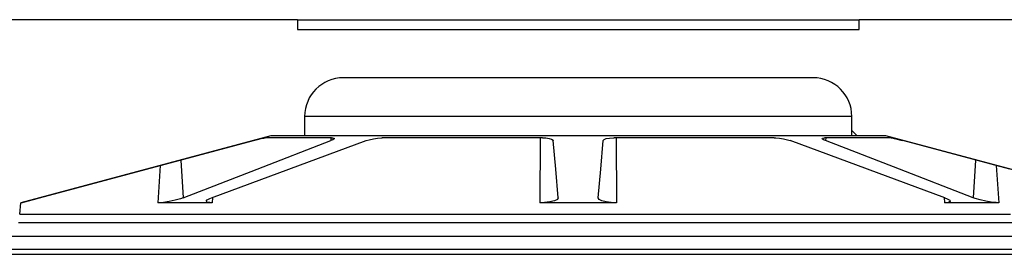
# Model space of a CAD drawing. Extents: x 1529 to 4201, y -422 to 622.
# Tile 304 of 460: x 2193.25 to 2199.6, y 502.87 to 504.39. Entities that reach past the tile are written whole.
import ezdxf

# ---------------------------------------------------------------- set-up
doc = ezdxf.new("R2010")
doc.units = 0
doc.header["$MEASUREMENT"] = 0
doc.layers.add('SPILL-BUCKET', color=1, linetype='CONTINUOUS')

msp = doc.modelspace()

# ---------------------------------------------------------------- linework, layer by layer
at = {"layer": 'SPILL-BUCKET', "linetype": 'Continuous'}
for p, q in [((2195.04285, 504.38936), (2190.85821, 504.38936)), ((2195.04285, 504.38936), (2195.04285, 504.3269)), ((2195.04285, 504.38936), (2195.04872, 504.38936)), ((2195.04872, 504.38936), (2195.0663, 504.38936)), ((2195.0663, 504.38936), (2195.09548, 504.38936)), ((2195.09548, 504.38936), (2195.13606, 504.38936)), ((2195.13606, 504.38936), (2195.18778, 504.38936)), ((2195.18778, 504.38936), (2195.25031, 504.38936)), ((2195.25031, 504.38936), (2195.32325, 504.38936)), ((2195.32325, 504.38936), (2195.40611, 504.38936)), ((2195.40611, 504.38936), (2195.49836, 504.38936)), ((2195.49836, 504.38936), (2195.5994, 504.38936)), ((2195.5994, 504.38936), (2195.70858, 504.38936)), ((2195.70858, 504.38936), (2195.82519, 504.38936)), ((2195.82519, 504.38936), (2195.94848, 504.38936)), ((2195.94848, 504.38936), (2196.07763, 504.38936)), ((2196.07763, 504.38936), (2196.21183, 504.38936)), ((2196.21183, 504.38936), (2196.35018, 504.38936)), ((2196.35018, 504.38936), (2196.49181, 504.38936)), ((2196.49181, 504.38936), (2196.63578, 504.38936)), ((2196.63578, 504.38936), (2196.78118, 504.38936)), ((2196.78118, 504.38936), (2196.92704, 504.38936)), ((2196.92704, 504.38936), (2197.07243, 504.38936)), ((2197.07243, 504.38936), (2197.21641, 504.38936)), ((2197.21641, 504.38936), (2197.35803, 504.38936)), ((2197.35803, 504.38936), (2197.49639, 504.38936)), ((2197.49639, 504.38936), (2197.63058, 504.38936)), ((2197.63058, 504.38936), (2197.75974, 504.38936)), ((2197.75974, 504.38936), (2197.88302, 504.38936)), ((2197.88302, 504.38936), (2197.99963, 504.38936)), ((2197.99963, 504.38936), (2198.10881, 504.38936)), ((2198.10881, 504.38936), (2198.20986, 504.38936)), ((2198.20986, 504.38936), (2198.30211, 504.38936)), ((2198.30211, 504.38936), (2198.38497, 504.38936)), ((2198.38497, 504.38936), (2198.4579, 504.38936)), ((2198.4579, 504.38936), (2198.52043, 504.38936)), ((2198.52043, 504.38936), (2198.57216, 504.38936)), ((2198.57216, 504.38936), (2198.61274, 504.38936)), ((2198.61274, 504.38936), (2198.64191, 504.38936)), ((2198.64191, 504.38936), (2198.6595, 504.38936)), ((2198.6595, 504.38936), (2198.66537, 504.38936)), ((2202.85001, 504.38936), (2198.66537, 504.38936)), ((2198.66537, 504.3269), (2198.66537, 504.38936)), ((2195.04285, 504.3269), (2198.66537, 504.3269)), ((2198.3687, 504.01462), (2195.33952, 504.01462)), ((2195.09572, 503.76479), (2195.08969, 503.76479)), ((2195.08969, 503.76479), (2195.08969, 503.63987)), ((2195.11375, 503.76479), (2195.09572, 503.76479)), ((2195.14368, 503.76479), (2195.11375, 503.76479)), ((2195.18529, 503.76479), (2195.14368, 503.76479)), ((2195.2383, 503.76479), (2195.18529, 503.76479)), ((2195.30235, 503.76479), (2195.2383, 503.76479)), ((2195.377, 503.76479), (2195.30235, 503.76479)), ((2195.46173, 503.76479), (2195.377, 503.76479)), ((2195.55598, 503.76479), (2195.46173, 503.76479)), ((2195.6591, 503.76479), (2195.55598, 503.76479)), ((2195.77038, 503.76479), (2195.6591, 503.76479)), ((2195.88906, 503.76479), (2195.77038, 503.76479)), ((2196.01434, 503.76479), (2195.88906, 503.76479)), ((2196.14535, 503.76479), (2196.01434, 503.76479)), ((2196.2812, 503.76479), (2196.14535, 503.76479)), ((2196.42097, 503.76479), (2196.2812, 503.76479)), ((2196.56369, 503.76479), (2196.42097, 503.76479)), ((2196.7084, 503.76479), (2196.56369, 503.76479)), ((2196.85411, 503.76479), (2196.7084, 503.76479)), ((2196.99981, 503.76479), (2196.85411, 503.76479)), ((2197.14452, 503.76479), (2196.99981, 503.76479)), ((2197.28725, 503.76479), (2197.14452, 503.76479)), ((2197.42701, 503.76479), (2197.28725, 503.76479)), ((2197.56287, 503.76479), (2197.42701, 503.76479)), ((2197.69388, 503.76479), (2197.56287, 503.76479)), ((2197.81915, 503.76479), (2197.69388, 503.76479)), ((2197.93784, 503.76479), (2197.81915, 503.76479)), ((2198.04912, 503.76479), (2197.93784, 503.76479)), ((2198.15223, 503.76479), (2198.04912, 503.76479)), ((2198.24648, 503.76479), (2198.15223, 503.76479)), ((2198.33122, 503.76479), (2198.24648, 503.76479)), ((2198.40587, 503.76479), (2198.33122, 503.76479)), ((2198.46992, 503.76479), (2198.40587, 503.76479)), ((2198.52292, 503.76479), (2198.46992, 503.76479)), ((2198.56454, 503.76479), (2198.52292, 503.76479)), ((2198.59446, 503.76479), (2198.56454, 503.76479)), ((2198.6125, 503.76479), (2198.59446, 503.76479)), ((2198.61853, 503.76479), (2198.6125, 503.76479)), ((2198.61853, 503.63987), (2198.61853, 503.76479)), ((2198.61853, 503.67342), (2198.65208, 503.63987)), ((2194.87109, 503.63987), (2193.25858, 503.2078)), ((2194.07007, 503.42423), (2194.75984, 503.60841)), ((2194.75984, 503.60841), (2194.78641, 503.61539)), ((2194.78291, 503.42423), (2195.25926, 503.60841)), ((2194.78641, 503.61539), (2194.80982, 503.62132)), ((2194.80982, 503.62132), (2194.82682, 503.62533)), ((2194.82682, 503.62533), (2194.83557, 503.62696)), ((2194.83557, 503.62696), (2194.83621, 503.627)), ((2194.86098, 503.627), (2194.83621, 503.627)), ((2194.89838, 503.627), (2194.86098, 503.627)), ((2195.08969, 503.63987), (2194.87109, 503.63987)), ((2194.94819, 503.627), (2194.89838, 503.627)), ((2195.01007, 503.627), (2194.94819, 503.627)), ((2194.98808, 503.42423), (2195.48722, 503.60841)), ((2195.08365, 503.627), (2195.01007, 503.627)), ((2195.16845, 503.627), (2195.08365, 503.627)), ((2195.09572, 503.63987), (2195.08969, 503.63987)), ((2195.11375, 503.63987), (2195.09572, 503.63987)), ((2195.14368, 503.63987), (2195.11375, 503.63987)), ((2195.18529, 503.63987), (2195.14368, 503.63987)), ((2195.26394, 503.627), (2195.16845, 503.627)), ((2195.2383, 503.63987), (2195.18529, 503.63987)), ((2195.30235, 503.63987), (2195.2383, 503.63987)), ((2195.25811, 503.627), (2195.25926, 503.60841)), ((2195.27217, 503.61418), (2195.25926, 503.60841)), ((2195.26394, 503.627), (2195.2714, 503.62668)), ((2195.2714, 503.62668), (2195.27981, 503.62437)), ((2195.28016, 503.62008), (2195.27217, 503.61418)), ((2195.27981, 503.62437), (2195.28016, 503.62008)), ((2195.377, 503.63987), (2195.30235, 503.63987)), ((2195.46173, 503.63987), (2195.377, 503.63987)), ((2195.55598, 503.63987), (2195.46173, 503.63987)), ((2195.48722, 503.60841), (2195.50684, 503.61461)), ((2195.50684, 503.61461), (2195.53325, 503.62074)), ((2195.53325, 503.62074), (2195.56031, 503.625)), ((2195.6591, 503.63987), (2195.55598, 503.63987)), ((2195.56031, 503.625), (2195.58454, 503.6269)), ((2195.58454, 503.6269), (2195.59054, 503.627)), ((2195.72105, 503.627), (2195.59054, 503.627)), ((2195.77038, 503.63987), (2195.6591, 503.63987)), ((2195.85875, 503.627), (2195.72105, 503.627)), ((2195.88906, 503.63987), (2195.77038, 503.63987)), ((2196.00276, 503.627), (2195.85875, 503.627)), ((2196.01434, 503.63987), (2195.88906, 503.63987)), ((2196.15217, 503.627), (2196.00276, 503.627)), ((2196.14535, 503.63987), (2196.01434, 503.63987)), ((2196.2812, 503.63987), (2196.14535, 503.63987)), ((2196.30603, 503.627), (2196.15217, 503.627)), ((2196.42097, 503.63987), (2196.2812, 503.63987)), ((2196.46336, 503.627), (2196.30603, 503.627)), ((2196.56369, 503.63987), (2196.42097, 503.63987)), ((2196.62317, 503.627), (2196.46336, 503.627)), ((2196.7084, 503.63987), (2196.56369, 503.63987)), ((2196.60914, 503.62699), (2196.60661, 503.2078)), ((2196.62317, 503.627), (2196.64425, 503.62616)), ((2196.64425, 503.62616), (2196.66588, 503.62316)), ((2196.66588, 503.62316), (2196.68218, 503.61829)), ((2196.68218, 503.61829), (2196.69144, 503.61197)), ((2196.69144, 503.61197), (2196.69292, 503.60841)), ((2196.70903, 503.42423), (2196.69292, 503.60841)), ((2196.85411, 503.63987), (2196.7084, 503.63987)), ((2196.99981, 503.63987), (2196.85411, 503.63987)), ((2196.99919, 503.42423), (2197.0153, 503.60841)), ((2197.14452, 503.63987), (2196.99981, 503.63987)), ((2197.0153, 503.60841), (2197.02058, 503.61539)), ((2197.02058, 503.61539), (2197.03474, 503.62132)), ((2197.03474, 503.62132), (2197.05579, 503.62533)), ((2197.05579, 503.62533), (2197.08062, 503.62696)), ((2197.08062, 503.62696), (2197.08505, 503.627)), ((2197.24486, 503.627), (2197.08505, 503.627)), ((2197.09908, 503.62699), (2197.1016, 503.2078)), ((2197.28725, 503.63987), (2197.14452, 503.63987)), ((2197.40219, 503.627), (2197.24486, 503.627)), ((2197.42701, 503.63987), (2197.28725, 503.63987)), ((2197.55605, 503.627), (2197.40219, 503.627)), ((2197.56287, 503.63987), (2197.42701, 503.63987)), ((2197.70545, 503.627), (2197.55605, 503.627)), ((2197.69388, 503.63987), (2197.56287, 503.63987)), ((2197.81915, 503.63987), (2197.69388, 503.63987)), ((2197.84946, 503.627), (2197.70545, 503.627)), ((2197.93784, 503.63987), (2197.81915, 503.63987)), ((2197.98716, 503.627), (2197.84946, 503.627)), ((2198.04912, 503.63987), (2197.93784, 503.63987)), ((2198.11768, 503.627), (2197.98716, 503.627)), ((2198.15223, 503.63987), (2198.04912, 503.63987)), ((2198.11768, 503.627), (2198.12892, 503.62668)), ((2198.12892, 503.62668), (2198.15287, 503.62437)), ((2198.24648, 503.63987), (2198.15223, 503.63987)), ((2198.15287, 503.62437), (2198.1783, 503.62008)), ((2198.1783, 503.62008), (2198.20294, 503.61418)), ((2198.20294, 503.61418), (2198.221, 503.60841)), ((2198.72013, 503.42423), (2198.221, 503.60841)), ((2198.33122, 503.63987), (2198.24648, 503.63987)), ((2198.40587, 503.63987), (2198.33122, 503.63987)), ((2198.46992, 503.63987), (2198.40587, 503.63987)), ((2198.42763, 503.62074), (2198.42945, 503.625)), ((2198.43526, 503.61461), (2198.42763, 503.62074)), ((2198.42945, 503.625), (2198.43996, 503.6269)), ((2198.44896, 503.60841), (2198.43526, 503.61461)), ((2198.43996, 503.6269), (2198.44428, 503.627)), ((2198.53976, 503.627), (2198.44428, 503.627)), ((2198.45011, 503.627), (2198.44896, 503.60841)), ((2198.9253, 503.42423), (2198.44896, 503.60841)), ((2198.52292, 503.63987), (2198.46992, 503.63987)), ((2198.56454, 503.63987), (2198.52292, 503.63987)), ((2198.62457, 503.627), (2198.53976, 503.627)), ((2198.59446, 503.63987), (2198.56454, 503.63987)), ((2198.6125, 503.63987), (2198.59446, 503.63987)), ((2198.61853, 503.63987), (2198.6125, 503.63987)), ((2198.83713, 503.63987), (2198.61853, 503.63987)), ((2198.69814, 503.627), (2198.62457, 503.627)), ((2198.76003, 503.627), (2198.69814, 503.627)), ((2198.80983, 503.627), (2198.76003, 503.627)), ((2198.84724, 503.627), (2198.80983, 503.627)), ((2200.44964, 503.2078), (2198.83713, 503.63987)), ((2198.87201, 503.627), (2198.84724, 503.627)), ((2198.87201, 503.627), (2198.87745, 503.62616)), ((2198.87745, 503.62616), (2198.89082, 503.62316)), ((2198.89082, 503.62316), (2198.91049, 503.61829)), ((2198.91049, 503.61829), (2198.93492, 503.61197)), ((2198.93492, 503.61197), (2198.94837, 503.60841)), ((2199.63814, 503.42423), (2198.94837, 503.60841)), ((2194.29156, 503.48338), (2194.30663, 503.2398)), ((2199.41665, 503.48338), (2199.40159, 503.2398)), ((2193.38037, 503.2398), (2194.07007, 503.42423)), ((2194.15855, 503.44786), (2194.14271, 503.2078)), ((2194.30663, 503.2398), (2194.78291, 503.42423)), ((2194.48898, 503.2398), (2194.98808, 503.42423)), ((2196.72517, 503.2398), (2196.70903, 503.42423)), ((2196.98305, 503.2398), (2196.99919, 503.42423)), ((2199.21923, 503.2398), (2198.72013, 503.42423)), ((2199.40159, 503.2398), (2198.9253, 503.42423)), ((2199.54967, 503.44786), (2199.56551, 503.2078)), ((2193.2671, 503.2078), (2193.27036, 503.20928)), ((2193.27036, 503.20928), (2193.28491, 503.21365)), ((2193.28491, 503.21365), (2193.30936, 503.22053)), ((2193.30936, 503.22053), (2193.34178, 503.2294)), ((2193.34178, 503.2294), (2193.38037, 503.2398)), ((2194.17881, 503.21021), (2194.1484, 503.20788)), ((2194.21548, 503.21568), (2194.17881, 503.21021)), ((2194.25404, 503.22384), (2194.21548, 503.21568)), ((2194.2892, 503.23367), (2194.25404, 503.22384)), ((2194.30663, 503.2398), (2194.2892, 503.23367)), ((2194.45463, 503.21769), (2194.46059, 503.2259)), ((2194.46056, 503.2117), (2194.45463, 503.21769)), ((2194.47755, 503.20838), (2194.46056, 503.2117)), ((2194.46059, 503.2259), (2194.4785, 503.23562)), ((2194.4785, 503.23562), (2194.48898, 503.2398)), ((2194.49468, 503.2419), (2194.49272, 503.2078)), ((2196.67198, 503.21311), (2196.63692, 503.20888)), ((2196.70088, 503.22028), (2196.67198, 503.21311)), ((2196.71941, 503.22957), (2196.70088, 503.22028)), ((2196.72517, 503.2398), (2196.71941, 503.22957)), ((2196.98902, 503.2294), (2196.98305, 503.2398)), ((2197.00663, 503.22053), (2196.98902, 503.2294)), ((2197.03328, 503.21365), (2197.00663, 503.22053)), ((2197.06625, 503.20928), (2197.03328, 503.21365)), ((2197.1016, 503.2078), (2197.06625, 503.20928)), ((2199.21354, 503.2419), (2199.2155, 503.2078)), ((2199.21923, 503.2398), (2199.23408, 503.23367)), ((2199.24287, 503.21021), (2199.22156, 503.20788)), ((2199.23408, 503.23367), (2199.25008, 503.22384)), ((2199.25305, 503.21568), (2199.24287, 503.21021)), ((2199.25008, 503.22384), (2199.25305, 503.21568)), ((2199.4131, 503.23562), (2199.40159, 503.2398)), ((2199.44599, 503.2259), (2199.4131, 503.23562)), ((2199.48209, 503.21769), (2199.44599, 503.2259)), ((2199.51761, 503.2117), (2199.48209, 503.21769)), ((2199.54937, 503.20838), (2199.51761, 503.2117)), ((2193.25219, 503.13477), (2193.25858, 503.2078)), ((2193.26071, 503.2078), (2193.25858, 503.2078)), ((2193.2671, 503.2078), (2193.26071, 503.2078)), ((2193.26713, 503.20807), (2193.2671, 503.2078)), ((2194.1484, 503.20788), (2194.14271, 503.2078)), ((2194.31168, 503.2078), (2194.14271, 503.2078)), ((2194.49272, 503.2078), (2194.31168, 503.2078)), ((2194.49272, 503.2078), (2194.47755, 503.20838)), ((2196.63692, 503.20888), (2196.60661, 503.2078)), ((2196.85411, 503.2078), (2196.60661, 503.2078)), ((2197.1016, 503.2078), (2196.85411, 503.2078)), ((2199.22156, 503.20788), (2199.2155, 503.2078)), ((2199.39653, 503.2078), (2199.2155, 503.2078)), ((2199.56551, 503.2078), (2199.39653, 503.2078)), ((2199.56551, 503.2078), (2199.54937, 503.20838)), ((2193.25219, 503.13477), (2193.25806, 503.13477)), ((2193.25806, 503.13477), (2193.27567, 503.13477)), ((2193.27567, 503.13477), (2193.30494, 503.13477)), ((2193.30494, 503.13477), (2193.34579, 503.13477)), ((2193.34579, 503.13477), (2193.39809, 503.13477)), ((2193.39809, 503.13477), (2193.46166, 503.13477)), ((2193.46166, 503.13477), (2193.53629, 503.13477)), ((2193.53629, 503.13477), (2193.62175, 503.13477)), ((2193.62175, 503.13477), (2193.71775, 503.13477)), ((2193.71775, 503.13477), (2193.82398, 503.13477)), ((2193.82398, 503.13477), (2193.94009, 503.13477)), ((2193.94009, 503.13477), (2194.06571, 503.13477)), ((2194.06571, 503.13477), (2194.20042, 503.13477)), ((2194.20042, 503.13477), (2194.34379, 503.13477)), ((2194.34379, 503.13477), (2194.49535, 503.13477)), ((2194.49535, 503.13477), (2194.6546, 503.13477)), ((2194.6546, 503.13477), (2194.82103, 503.13477)), ((2194.82103, 503.13477), (2194.99409, 503.13477)), ((2194.99409, 503.13477), (2195.17321, 503.13477)), ((2195.17321, 503.13477), (2195.35782, 503.13477)), ((2195.35782, 503.13477), (2195.5473, 503.13477)), ((2195.5473, 503.13477), (2195.74105, 503.13477)), ((2195.74105, 503.13477), (2195.93843, 503.13477)), ((2195.93843, 503.13477), (2196.1388, 503.13477)), ((2196.1388, 503.13477), (2196.3415, 503.13477)), ((2196.3415, 503.13477), (2196.54587, 503.13477)), ((2196.54587, 503.13477), (2196.75125, 503.13477)), ((2196.75125, 503.13477), (2196.95696, 503.13477)), ((2196.95696, 503.13477), (2197.16234, 503.13477)), ((2197.16234, 503.13477), (2197.36671, 503.13477)), ((2197.36671, 503.13477), (2197.56942, 503.13477)), ((2197.56942, 503.13477), (2197.76978, 503.13477)), ((2197.76978, 503.13477), (2197.96716, 503.13477)), ((2197.96716, 503.13477), (2198.16091, 503.13477)), ((2198.16091, 503.13477), (2198.3504, 503.13477)), ((2198.3504, 503.13477), (2198.53501, 503.13477)), ((2198.53501, 503.13477), (2198.71413, 503.13477)), ((2198.71413, 503.13477), (2198.88719, 503.13477)), ((2198.88719, 503.13477), (2199.05362, 503.13477)), ((2199.05362, 503.13477), (2199.21287, 503.13477)), ((2199.21287, 503.13477), (2199.36442, 503.13477)), ((2199.36442, 503.13477), (2199.50779, 503.13477)), ((2199.50779, 503.13477), (2199.6425, 503.13477)), ((2193.28519, 503.07776), (2193.24363, 503.07776)), ((2193.33839, 503.07776), (2193.28519, 503.07776)), ((2193.40306, 503.07776), (2193.33839, 503.07776)), ((2193.47898, 503.07776), (2193.40306, 503.07776)), ((2193.56591, 503.07776), (2193.47898, 503.07776)), ((2193.66357, 503.07776), (2193.56591, 503.07776)), ((2193.77164, 503.07776), (2193.66357, 503.07776)), ((2193.88976, 503.07776), (2193.77164, 503.07776)), ((2194.01754, 503.07776), (2193.88976, 503.07776)), ((2194.15459, 503.07776), (2194.01754, 503.07776)), ((2194.30043, 503.07776), (2194.15459, 503.07776)), ((2194.45461, 503.07776), (2194.30043, 503.07776)), ((2194.61661, 503.07776), (2194.45461, 503.07776)), ((2194.78591, 503.07776), (2194.61661, 503.07776)), ((2194.96195, 503.07776), (2194.78591, 503.07776)), ((2195.14417, 503.07776), (2194.96195, 503.07776)), ((2195.33197, 503.07776), (2195.14417, 503.07776)), ((2195.52473, 503.07776), (2195.33197, 503.07776)), ((2195.72183, 503.07776), (2195.52473, 503.07776)), ((2195.92262, 503.07776), (2195.72183, 503.07776)), ((2196.12644, 503.07776), (2195.92262, 503.07776)), ((2196.33265, 503.07776), (2196.12644, 503.07776)), ((2196.54055, 503.07776), (2196.33265, 503.07776)), ((2196.74947, 503.07776), (2196.54055, 503.07776)), ((2196.95874, 503.07776), (2196.74947, 503.07776)), ((2197.16767, 503.07776), (2196.95874, 503.07776)), ((2197.37557, 503.07776), (2197.16767, 503.07776)), ((2197.58177, 503.07776), (2197.37557, 503.07776)), ((2197.7856, 503.07776), (2197.58177, 503.07776)), ((2197.98639, 503.07776), (2197.7856, 503.07776)), ((2198.18349, 503.07776), (2197.98639, 503.07776)), ((2198.37625, 503.07776), (2198.18349, 503.07776)), ((2198.56404, 503.07776), (2198.37625, 503.07776)), ((2198.74626, 503.07776), (2198.56404, 503.07776)), ((2198.92231, 503.07776), (2198.74626, 503.07776)), ((2199.09161, 503.07776), (2198.92231, 503.07776)), ((2199.25361, 503.07776), (2199.09161, 503.07776)), ((2199.40778, 503.07776), (2199.25361, 503.07776)), ((2199.55363, 503.07776), (2199.40778, 503.07776)), ((2199.69067, 503.07776), (2199.55363, 503.07776))]:
    msp.add_line(p, q, dxfattribs=at)
at = {"layer": 'SPILL-BUCKET', "color": 7, "linetype": 'Continuous'}
for p, q in [((2201.55108, 502.98982), (2192.41675, 502.98982)), ((2201.54898, 502.906), (2192.60094, 502.906)), ((2192.61161, 502.87477), (2201.54867, 502.87477))]:
    msp.add_line(p, q, dxfattribs=at)
at = {"layer": 'SPILL-BUCKET', "linetype": 'Continuous'}
for centre, start, end in [((2195.33952, 503.76479), 90, 180), ((2198.3687, 503.76479), 0, 90)]:
    msp.add_arc(centre, 0.24983, start, end, dxfattribs=at)

doc.saveas('drawing.dxf')
